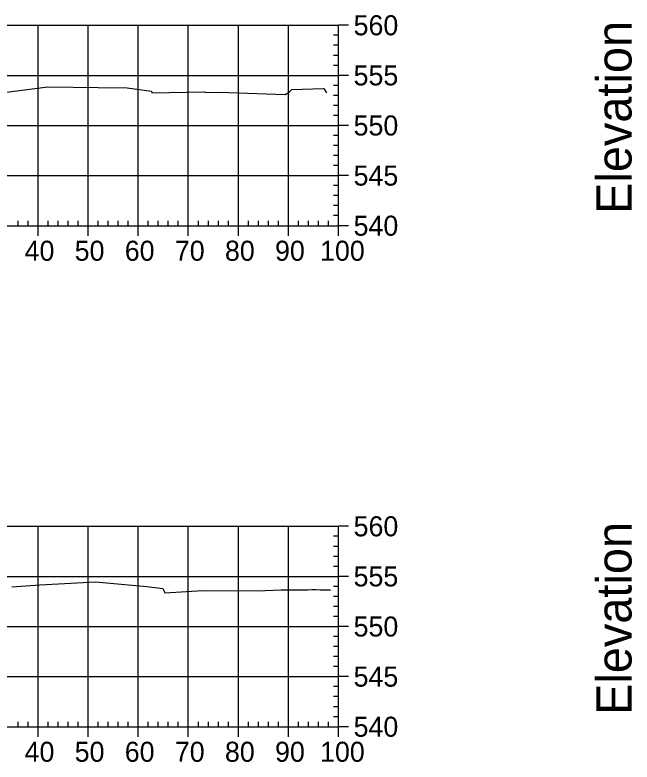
# Model space of a CAD drawing. Extents: x 704834 to 709892, y 372981 to 377533.
# Drawn here: x 709265.3 to 709388.5, y 376363.8 to 376512.9 of the extents above; entities that cross this region are included whole.
import ezdxf

# ---------------------------------------------------------------- set-up
doc = ezdxf.new("R2010")
doc.units = 0
for name, color, linetype in [('57', 7, 'Continuous'), ('60', 7, 'Continuous'), ('Existing', 7, 'Continuous')]:
    doc.layers.add(name, color=color, linetype=linetype)

msp = doc.modelspace()

# ---------------------------------------------------------------- linework, layer by layer
at = {"layer": '57'}
for p, q in [((709129.91, 376510.82), (709329.91, 376510.82)), ((709269.91, 376470.82), (709269.91, 376510.82)), ((709279.91, 376470.82), (709279.91, 376510.82)), ((709289.91, 376470.82), (709289.91, 376510.82)), ((709299.91, 376470.82), (709299.91, 376510.82)), ((709309.91, 376470.82), (709309.91, 376510.82)), ((709319.91, 376470.82), (709319.91, 376510.82)), ((709329.91, 376470.82), (709329.91, 376510.82)), ((709329.91, 376470.82), (709329.91, 376510.82)), ((709331.91, 376510.82), (709329.91, 376510.82)), ((709329.91, 376508.82), (709328.91, 376508.82)), ((709329.91, 376506.82), (709328.91, 376506.82)), ((709329.91, 376504.82), (709328.91, 376504.82)), ((709329.91, 376502.82), (709328.91, 376502.82)), ((709129.91, 376500.82), (709329.91, 376500.82)), ((709331.91, 376500.82), (709329.91, 376500.82)), ((709329.91, 376498.82), (709328.91, 376498.82)), ((709329.91, 376496.82), (709328.91, 376496.82)), ((709329.91, 376494.82), (709328.91, 376494.82)), ((709329.91, 376492.82), (709328.91, 376492.82)), ((709129.91, 376490.82), (709329.91, 376490.82)), ((709331.91, 376490.82), (709329.91, 376490.82)), ((709329.91, 376488.82), (709328.91, 376488.82)), ((709329.91, 376486.82), (709328.91, 376486.82)), ((709329.91, 376484.82), (709328.91, 376484.82)), ((709329.91, 376482.82), (709328.91, 376482.82)), ((709129.91, 376480.82), (709329.91, 376480.82)), ((709331.91, 376480.82), (709329.91, 376480.82)), ((709329.91, 376478.82), (709328.91, 376478.82)), ((709329.91, 376476.82), (709328.91, 376476.82)), ((709329.91, 376474.82), (709328.91, 376474.82)), ((709329.91, 376472.82), (709328.91, 376472.82)), ((709265.91, 376470.82), (709265.91, 376471.82)), ((709267.91, 376470.82), (709267.91, 376471.82)), ((709271.91, 376470.82), (709271.91, 376471.82)), ((709273.91, 376470.82), (709273.91, 376471.82)), ((709275.91, 376470.82), (709275.91, 376471.82)), ((709277.91, 376470.82), (709277.91, 376471.82)), ((709281.91, 376470.82), (709281.91, 376471.82)), ((709283.91, 376470.82), (709283.91, 376471.82)), ((709285.91, 376470.82), (709285.91, 376471.82)), ((709287.91, 376470.82), (709287.91, 376471.82)), ((709291.91, 376470.82), (709291.91, 376471.82)), ((709293.91, 376470.82), (709293.91, 376471.82)), ((709295.91, 376470.82), (709295.91, 376471.82)), ((709297.91, 376470.82), (709297.91, 376471.82)), ((709301.91, 376470.82), (709301.91, 376471.82)), ((709303.91, 376470.82), (709303.91, 376471.82)), ((709305.91, 376470.82), (709305.91, 376471.82)), ((709307.91, 376470.82), (709307.91, 376471.82)), ((709311.91, 376470.82), (709311.91, 376471.82)), ((709313.91, 376470.82), (709313.91, 376471.82)), ((709315.91, 376470.82), (709315.91, 376471.82)), ((709317.91, 376470.82), (709317.91, 376471.82)), ((709321.91, 376470.82), (709321.91, 376471.82)), ((709323.91, 376470.82), (709323.91, 376471.82)), ((709325.91, 376470.82), (709325.91, 376471.82)), ((709327.91, 376470.82), (709327.91, 376471.82)), ((709129.91, 376470.82), (709329.91, 376470.82)), ((709129.91, 376470.82), (709329.91, 376470.82)), ((709269.91, 376468.82), (709269.91, 376470.82)), ((709279.91, 376468.82), (709279.91, 376470.82)), ((709289.91, 376468.82), (709289.91, 376470.82)), ((709299.91, 376468.82), (709299.91, 376470.82)), ((709309.91, 376468.82), (709309.91, 376470.82)), ((709319.91, 376468.82), (709319.91, 376470.82)), ((709329.91, 376468.82), (709329.91, 376470.82)), ((709331.91, 376470.82), (709329.91, 376470.82)), ((709129.91, 376410.82), (709329.91, 376410.82)), ((709269.91, 376370.82), (709269.91, 376410.82)), ((709279.91, 376370.82), (709279.91, 376410.82)), ((709289.91, 376370.82), (709289.91, 376410.82)), ((709299.91, 376370.82), (709299.91, 376410.82)), ((709309.91, 376370.82), (709309.91, 376410.82)), ((709319.91, 376370.82), (709319.91, 376410.82)), ((709329.91, 376370.82), (709329.91, 376410.82)), ((709329.91, 376370.82), (709329.91, 376410.82)), ((709331.91, 376410.82), (709329.91, 376410.82)), ((709329.91, 376408.82), (709328.91, 376408.82)), ((709329.91, 376406.82), (709328.91, 376406.82)), ((709329.91, 376404.82), (709328.91, 376404.82)), ((709329.91, 376402.82), (709328.91, 376402.82)), ((709129.91, 376400.82), (709329.91, 376400.82)), ((709331.91, 376400.82), (709329.91, 376400.82)), ((709329.91, 376398.82), (709328.91, 376398.82)), ((709329.91, 376396.82), (709328.91, 376396.82)), ((709329.91, 376394.82), (709328.91, 376394.82)), ((709329.91, 376392.82), (709328.91, 376392.82)), ((709129.91, 376390.82), (709329.91, 376390.82)), ((709331.91, 376390.82), (709329.91, 376390.82)), ((709329.91, 376388.82), (709328.91, 376388.82)), ((709329.91, 376386.82), (709328.91, 376386.82)), ((709329.91, 376384.82), (709328.91, 376384.82)), ((709329.91, 376382.82), (709328.91, 376382.82)), ((709129.91, 376380.82), (709329.91, 376380.82)), ((709331.91, 376380.82), (709329.91, 376380.82)), ((709329.91, 376378.82), (709328.91, 376378.82)), ((709329.91, 376376.82), (709328.91, 376376.82)), ((709329.91, 376374.82), (709328.91, 376374.82)), ((709329.91, 376372.82), (709328.91, 376372.82)), ((709265.91, 376370.82), (709265.91, 376371.82)), ((709267.91, 376370.82), (709267.91, 376371.82)), ((709271.91, 376370.82), (709271.91, 376371.82)), ((709273.91, 376370.82), (709273.91, 376371.82)), ((709275.91, 376370.82), (709275.91, 376371.82)), ((709277.91, 376370.82), (709277.91, 376371.82)), ((709281.91, 376370.82), (709281.91, 376371.82)), ((709283.91, 376370.82), (709283.91, 376371.82)), ((709285.91, 376370.82), (709285.91, 376371.82)), ((709287.91, 376370.82), (709287.91, 376371.82)), ((709291.91, 376370.82), (709291.91, 376371.82)), ((709293.91, 376370.82), (709293.91, 376371.82)), ((709295.91, 376370.82), (709295.91, 376371.82)), ((709297.91, 376370.82), (709297.91, 376371.82)), ((709301.91, 376370.82), (709301.91, 376371.82)), ((709303.91, 376370.82), (709303.91, 376371.82)), ((709305.91, 376370.82), (709305.91, 376371.82)), ((709307.91, 376370.82), (709307.91, 376371.82)), ((709311.91, 376370.82), (709311.91, 376371.82)), ((709313.91, 376370.82), (709313.91, 376371.82)), ((709315.91, 376370.82), (709315.91, 376371.82)), ((709317.91, 376370.82), (709317.91, 376371.82)), ((709321.91, 376370.82), (709321.91, 376371.82)), ((709323.91, 376370.82), (709323.91, 376371.82)), ((709325.91, 376370.82), (709325.91, 376371.82)), ((709327.91, 376370.82), (709327.91, 376371.82)), ((709129.91, 376370.82), (709329.91, 376370.82)), ((709129.91, 376370.82), (709329.91, 376370.82)), ((709269.91, 376368.82), (709269.91, 376370.82)), ((709279.91, 376368.82), (709279.91, 376370.82)), ((709289.91, 376368.82), (709289.91, 376370.82)), ((709299.91, 376368.82), (709299.91, 376370.82)), ((709309.91, 376368.82), (709309.91, 376370.82)), ((709319.91, 376368.82), (709319.91, 376370.82)), ((709329.91, 376368.82), (709329.91, 376370.82)), ((709331.91, 376370.82), (709329.91, 376370.82))]:
    msp.add_line(p, q, dxfattribs=at)
at = {"layer": 'Existing'}
for points in [[(709258.85, 376496.85), (709271.88, 376498.56), (709281.89, 376498.37), (709287.67, 376498.33), (709292.56, 376497.66), (709292.64, 376497.32), (709303.05, 376497.54), (709303.52, 376497.37), (709306.01, 376497.5), (709308, 376497.42), (709319.28, 376497.01), (709320.08, 376497.46), (709320.57, 376498.02), (709326.93, 376498.22), (709327.04, 376498.22), (709327.2, 376497.89), (709327.47, 376497.31)], [(709264.64, 376398.75), (709270.26, 376399.17), (709281.37, 376399.77), (709291.64, 376398.82), (709294.8, 376398.39), (709295, 376398.01), (709295.23, 376397.54), (709302.78, 376398.02), (709313.68, 376397.91), (709318.48, 376398.11), (709323.23, 376398.14), (709323.77, 376398.17), (709324.55, 376398.21), (709325.43, 376398.18), (709326.25, 376398.17), (709326.89, 376398.16), (709327.28, 376398.16), (709327.42, 376398.17), (709328.29, 376398.16)]]:
    msp.add_lwpolyline(points, dxfattribs=at)

# ---------------------------------------------------------------- texts
at = {"layer": '57'}
for s, p in [('560', (709332.91, 376508.82)), ('555', (709332.91, 376498.82)), ('550', (709332.91, 376488.82)), ('545', (709332.91, 376478.82)), ('540', (709332.91, 376468.82)), ('40', (709267.22, 376463.82)), ('50', (709277.22, 376463.82)), ('60', (709287.22, 376463.82)), ('70', (709297.22, 376463.82)), ('80', (709307.22, 376463.82)), ('90', (709317.22, 376463.82)), ('100', (709326.21, 376463.82)), ('560', (709332.91, 376408.82)), ('555', (709332.91, 376398.82)), ('550', (709332.91, 376388.82)), ('545', (709332.91, 376378.82)), ('540', (709332.91, 376368.82)), ('40', (709267.22, 376363.82)), ('50', (709277.22, 376363.82)), ('60', (709287.22, 376363.82)), ('70', (709297.22, 376363.82)), ('80', (709307.22, 376363.82)), ('90', (709317.22, 376363.82)), ('100', (709326.21, 376363.82))]:
    msp.add_text(s, height=4, dxfattribs=at).set_placement(p)
at = {"layer": '60'}
for p in [(709388.41, 376473.18), (709388.41, 376373.18)]:
    msp.add_text('Elevation', height=7, rotation=90, dxfattribs=at).set_placement(p)

doc.saveas('drawing.dxf')
